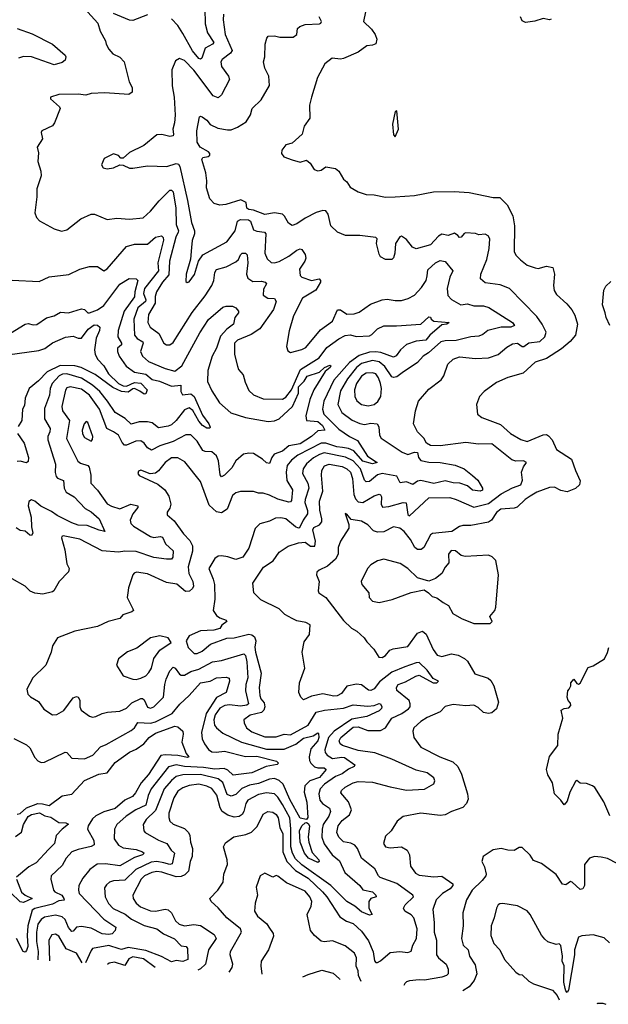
# Model space of a CAD drawing. Extents: x 1245432 to 1420865, y 606325 to 671314.
# Tile 327 of 382: x 1397282 to 1400940, y 607866 to 613986. Entities that reach past the tile are written whole.
import ezdxf

# ---------------------------------------------------------------- set-up
doc = ezdxf.new("R2010")
doc.units = 0

msp = doc.modelspace()

# ---------------------------------------------------------------- linework, layer by layer
at = {"layer": '0CON20XD'}
for points in [[(1397684, 614055), (1397766.7, 613965), (1397780.8, 613915), (1397815.9, 613855.9), (1397818.8, 613835), (1397835, 613802.5), (1397861.2, 613775), (1397904.4, 613754.4), (1397930, 613725), (1397961.1, 613601.1), (1397980, 613565), (1397980.8, 613535), (1397959.3, 613520.7), (1397810.9, 613530.9), (1397725, 613527.8), (1397693.4, 613516.6), (1397645, 613523.8), (1397525, 613522.5), (1397473.3, 613505), (1397473.3, 613495), (1397530, 613445), (1397533.8, 613435), (1397498, 613345), (1397485, 613326.7), (1397419.2, 613295), (1397415.7, 613285), (1397422.7, 613245), (1397390.8, 613195), (1397398.1, 613158.1), (1397395.4, 613105.4), (1397412.2, 613045), (1397414.4, 613015), (1397387.8, 612935), (1397387.8, 612885), (1397375.6, 612785), (1397386.3, 612756.3), (1397405, 612737.1), (1397495, 612686.9), (1397542.4, 612672.4), (1397575, 612679.4), (1397662, 612748), (1397725, 612778.6), (1397747, 612777), (1397825, 612744.5), (1397885, 612752.5), (1397963.2, 612746.8), (1398050, 612755), (1398095, 612795.6), (1398149, 612861), (1398215, 612927.3), (1398225, 612927.5), (1398235, 612915.6), (1398253.1, 612815), (1398254.2, 612714.2), (1398268.5, 612675), (1398266.8, 612665), (1398252.8, 612635), (1398211.9, 612485), (1398208.5, 612401.5), (1398168.8, 612355), (1398132.4, 612295), (1398124.4, 612265.6), (1398123.9, 612225), (1398082.8, 612155), (1398077.1, 612105), (1398092.7, 612075), (1398146.6, 612036.6), (1398176.7, 611976.7), (1398195, 611965.6), (1398215, 611965.6), (1398235, 611980), (1398354.4, 612165.6)], [(1398548.5, 614021.5), (1398546.9, 613985), (1398559.7, 613895), (1398602, 613795), (1398592.5, 613777.5), (1398541, 613739), (1398532.1, 613725), (1398536.2, 613695), (1398580.4, 613635), (1398586.2, 613615), (1398535, 613518.8), (1398515, 613501.4), (1398485, 613513.5), (1398365, 613672.5), (1398305, 613732.3), (1398274.5, 613745.5), (1398249.1, 613730.9), (1398226.5, 613675), (1398229.6, 613575), (1398241.8, 613505), (1398247.7, 613392.3), (1398244.1, 613345), (1398232.5, 613305), (1398238.2, 613275), (1398234.6, 613265.4), (1398215, 613260), (1398165, 613273.5), (1398135, 613270), (1398053.3, 613205), (1397965, 613160), (1397925, 613126.7), (1397910, 613125), (1397895, 613142.5), (1397865, 613152.5), (1397807, 613123), (1397790, 613085), (1397800, 613065), (1397825, 613060), (1397865, 613066.2), (1397905, 613083.3), (1397925, 613082.5), (1397963.9, 613063.9), (1397985, 613063.8), (1398075, 613078), (1398196.2, 613073.8), (1398255, 613092.5), (1398269.5, 613089.5), (1398277.7, 613075), (1398325, 612862.5), (1398349.7, 612725), (1398368.2, 612675), (1398368.9, 612655), (1398353.4, 612615), (1398348.5, 612571.5), (1398342.6, 612497.4), (1398315.8, 612405), (1398315, 612360), (1398322.5, 612352.5), (1398335, 612356.7), (1398367.4, 612402.6), (1398393.8, 612486.2), (1398418.9, 612525), (1398568.5, 612605), (1398620.3, 612675), (1398635.3, 612735), (1398655, 612745.1), (1398702.9, 612742.9), (1398715.8, 612735), (1398735, 612681.2), (1398755, 612671.6), (1398803.8, 612665), (1398812.1, 612655), (1398805.5, 612535), (1398820.5, 612500.5), (1398845, 612477.8), (1398865, 612474.6), (1398895, 612483.7), (1398955, 612516.8), (1399005, 612553.2), (1399025, 612561.4), (1399035, 612558.8), (1399056.8, 612526.8), (1399060, 612505), (1399053.8, 612485), (1399021.2, 612435), (1399025.6, 612395.6), (1399035.5, 612385.5), (1399095.4, 612364.6), (1399142.5, 612375), (1399152.2, 612365), (1399150.4, 612355), (1399122.7, 612305), (1399040, 612255), (1398982.7, 612145), (1398956.9, 612053.1), (1398940.8, 611955), (1398947.7, 611927.7), (1398965, 611918.8), (1399035, 611935.6), (1399060.1, 611949.9), (1399151.7, 612058.3), (1399225, 612112.2), (1399256.6, 612183.4), (1399275, 612182.5), (1399315, 612156.1), (1399361.4, 612158.6), (1399391.1, 612168.9), (1399461.9, 612218.1), (1399535, 612245.3), (1399565, 612250), (1399615, 612240.5), (1399655, 612241.8), (1399696.5, 612253.5), (1399735.7, 612275), (1399778.3, 612321.7), (1399807.3, 612365), (1399814.5, 612394.5), (1399819.3, 612430.7), (1399865, 612475.7), (1399895, 612490), (1399925, 612484.4), (1399973.3, 612425), (1399955, 612386.2), (1399939.4, 612315), (1399943.1, 612273.1), (1399965, 612246.4), (1400023.6, 612213.6), (1400065, 612220.6), (1400105, 612207.5), (1400165, 612207.5), (1400198.3, 612198.3), (1400344.3, 612105), (1400357.5, 612085), (1400333.8, 612076.2), (1400275, 612075.2), (1400192, 612055), (1400160.8, 612029.2), (1400135, 612018.5), (1400085, 612014.5), (1399995, 611991.9), (1399925, 611990.9), (1399900, 611985), (1399821.8, 611915), (1399789.1, 611895), (1399755, 611856.1), (1399658.1, 611791.9), (1399625, 611766.3), (1399605, 611761.8), (1399595, 611766.8), (1399551.1, 611831.1), (1399515, 611859.8), (1399475, 611867.3), (1399405, 611849), (1399375, 611823.7), (1399319.4, 611755), (1399275, 611679.5), (1399259.7, 611595), (1399283.9, 611545), (1399348.1, 611498.1), (1399395, 611475.8), (1399425, 611470.6), (1399465, 611479), (1399502.9, 611475), (1399513.3, 611455), (1399517.3, 611405), (1399527.8, 611385), (1399658.6, 611298.6), (1399695, 611283.5), (1399735, 611297.6), (1399755, 611297.3), (1399759.4, 611265), (1399775, 611247), (1399825, 611236.2), (1399895, 611234.7), (1399988.6, 611218.6), (1400044.7, 611194.7), (1400095, 611153.6), (1400130, 611125), (1400157.1, 611075), (1400158.8, 611061.2), (1400143.5, 611056.5), (1400095, 611062.7), (1400065, 611088.2), (1400016.7, 611106.7), (1399975, 611107.5), (1399925, 611120.9), (1399855, 611104.1), (1399775, 611121.9), (1399755, 611117.9), (1399725, 611098.2), (1399685, 611114.2), (1399647.1, 611107.1), (1399625, 611148.2), (1399535, 611166.5), (1399505, 611157), (1399455, 611115.2), (1399435, 611113.8), (1399424.8, 611124.8), (1399400.6, 611195), (1399355, 611245.2), (1399307.3, 611267.3), (1399175, 611293.5), (1399145, 611284.4), (1399107, 611263), (1399064.7, 611225), (1399043.7, 611195), (1399039.7, 611165), (1399073, 611105), (1399079.1, 611075), (1399055.2, 611004.8), (1399054, 610985), (1399071.4, 610935), (1399071.4, 610915), (1399043.7, 610876.3), (1399021, 610829), (1399015, 610825.3), (1398995, 610833.8), (1398935, 610884.6), (1398905, 610890.4), (1398872.5, 610887.5), (1398835, 610869.2), (1398775, 610852.5), (1398745, 610824), (1398705, 610701.4), (1398667.8, 610645), (1398625, 610630.7), (1398575, 610648.8), (1398535, 610654.4), (1398515, 610651.1), (1398495, 610637.1), (1398457.8, 610575), (1398485, 610510), (1398491.8, 610475), (1398494.5, 610385), (1398484.5, 610314.5), (1398504, 610284), (1398525, 610268.9), (1398565.7, 610255), (1398570, 610245), (1398537, 610223), (1398525, 610202.5), (1398487.7, 610192.3), (1398405, 610186.9), (1398335, 610157.5), (1398316.2, 610125), (1398328.8, 610085), (1398351.7, 610061.7), (1398367, 610047), (1398385, 610046.7), (1398415, 610061.2), (1398468, 610105), (1398568.6, 610141.4), (1398615, 610144.6), (1398705, 610167.2), (1398725, 610163.8), (1398740.9, 610150.9), (1398750, 610125), (1398743.7, 610086.3), (1398747.3, 610055), (1398782.7, 609925), (1398770.3, 609835), (1398774.1, 609785), (1398780.4, 609765), (1398800.4, 609740.4), (1398804.2, 609715), (1398800, 609695), (1398785, 609679.8), (1398715, 609663.9), (1398674.6, 609635), (1398676.2, 609615), (1398690.8, 609585), (1398725, 609560), (1398805, 609528.9), (1398875, 609529.1), (1398925, 609544.8), (1398965, 609541.5), (1399075, 609602.1), (1399125, 609682.9), (1399176.2, 609693.8)], [(1398075, 614015.8), (1397985, 613981.4), (1397965, 613984.3), (1397865, 614025.7)], [(1398432.5, 614055), (1398435, 613961.2), (1398449.4, 613905), (1398487.3, 613845), (1398480, 613835), (1398435, 613809.6), (1398413.4, 613746.6), (1398405, 613740.9), (1398395, 613746.2), (1398355, 613793.4), (1398295, 613901.2), (1398265, 613949.6), (1398225, 613991.5)], [(1399431.2, 614035), (1399418.8, 613975), (1399467.8, 613927.8), (1399490.8, 613895), (1399500.8, 613865), (1399494.3, 613835.7), (1399475, 613827.5), (1399440, 613825), (1399385.5, 613784.5), (1399295, 613745.6), (1399275, 613741.4), (1399222.7, 613747.3), (1399177.1, 613712.9), (1399133.4, 613626.6), (1399095.7, 613505), (1399083.5, 613455), (1399085.7, 613375), (1399049.2, 613325), (1399037.5, 613275), (1398975, 613218), (1398935, 613208), (1398910.6, 613175), (1398908.6, 613155), (1398922.5, 613135), (1398975.5, 613115.5), (1399025, 613100.8), (1399065, 613112.5), (1399086.7, 613095), (1399112.5, 613055), (1399135, 613046.2), (1399155, 613051.2), (1399185, 613072), (1399245, 613061.4), (1399265.4, 613045.4), (1399294.4, 612995), (1399315, 612978), (1399335.5, 612945.5), (1399385, 612916), (1399435, 612899.2), (1399485, 612897.1), (1399555, 612884.2), (1399614.5, 612884.5), (1399735, 612894), (1399852.6, 612917.4), (1399981.7, 612918.3), (1400075, 612911.6), (1400225, 612881.5), (1400265, 612881.2), (1400311.2, 612835), (1400347.5, 612767.5), (1400356.7, 612705), (1400354.6, 612545), (1400365, 612522.9), (1400393.8, 612493.8), (1400435, 612460), (1400485, 612443.5), (1400505, 612440.8), (1400555, 612454.2), (1400595.9, 612445.9), (1400606, 612405), (1400600, 612335), (1400604.2, 612304.2), (1400618.8, 612278.8), (1400681.2, 612221.2), (1400713, 612183), (1400730.9, 612150.9), (1400749.4, 612095), (1400736, 612025), (1400703.8, 611986.2), (1400649.6, 611940.4), (1400555, 611881.1), (1400485, 611856.9), (1400410.3, 611789.7), (1400315, 611761.9), (1400245, 611730.6), (1400167.5, 611675), (1400140, 611645), (1400120, 611595), (1400126, 611535), (1400153.8, 611513.8), (1400270.6, 611470.6), (1400332.9, 611415), (1400397, 611377), (1400435, 611364.5), (1400535, 611406.2), (1400555, 611407.5), (1400569.1, 611399.1), (1400591.4, 611375), (1400617.1, 611315), (1400710.6, 611255), (1400735, 611183.8), (1400765, 611121.2), (1400761.9, 611095), (1400736.7, 611073.3), (1400685, 611052.7), (1400645, 611060.8), (1400605, 611080.9), (1400575, 611078.9), (1400495, 611048.9), (1400454.4, 611025), (1400423.5, 611005), (1400373, 610957), (1400355, 610950.4), (1400271.4, 610945), (1400245, 610923.3), (1400213.5, 610876.5), (1400195, 610863.8), (1400085, 610842.7), (1400035, 610841.9), (1400015, 610835.8), (1399966.7, 610805), (1399847.9, 610792.1), (1399835, 610784.2), (1399793.3, 610705), (1399776.3, 610693.7), (1399755, 610693.1), (1399738.2, 610705), (1399711.4, 610755), (1399670.4, 610805), (1399645, 610825.4), (1399605, 610833.8), (1399545, 610802.7), (1399505, 610800.5), (1399480.3, 610810.3), (1399445.9, 610845.9), (1399405, 610870), (1399340.8, 610880.8), (1399315, 610912.5), (1399303.8, 610916.2), (1399327.8, 610847.8), (1399326.5, 610825), (1399275.6, 610745), (1399261.1, 610705), (1399261.5, 610665), (1399245, 610632.9), (1399195, 610588.8), (1399143.8, 610565), (1399128.3, 610551.7), (1399125.7, 610535), (1399142.9, 610495), (1399136.4, 610436.4), (1399140, 610425), (1399184.2, 610395), (1399295, 610251.4), (1399342.9, 610205), (1399376.1, 610186.1), (1399422, 610145), (1399438.7, 610118.7), (1399483, 610073), (1399513.8, 610025), (1399535, 610022.5), (1399556, 610035), (1399582.7, 610067.3), (1399603, 610077), (1399695, 610091.5), (1399755, 610173.6), (1399785, 610185.4), (1399807.2, 610167.3), (1399851.1, 610071.1), (1399877.3, 610037.3), (1399905, 610028.2), (1399965, 610045.5), (1400005.8, 610035.8), (1400045.9, 610015.9), (1400065, 609999.4), (1400111.3, 609921.3), (1400193.6, 609893.6), (1400210, 609880), (1400228.8, 609845), (1400258.1, 609745), (1400245, 609703.3), (1400215, 609678), (1400195.7, 609674.3), (1400165, 609681.1), (1400132.1, 609712.1), (1400105, 609725.6), (1400055, 609722.7), (1399975, 609730.8), (1399925, 609717.5), (1399894, 609685), (1399815, 609648.2), (1399775.5, 609625), (1399731.5, 609585), (1399724.4, 609564.4), (1399730.8, 609525), (1399774.2, 609465), (1399892.5, 609405), (1399973.5, 609373.5), (1400004.6, 609345), (1400026.9, 609296.9), (1400064.6, 609175), (1400068.7, 609141.3), (1400058.6, 609115), (1400035, 609089.5), (1399965, 609065.5), (1399925.3, 609044.7), (1399895, 609040.8), (1399775, 609054.4), (1399665, 609034), (1399626.7, 609005), (1399590.8, 608945), (1399555, 608912.5), (1399542.7, 608865), (1399554.2, 608845), (1399585, 608839.1), (1399655, 608844.3), (1399689.2, 608825), (1399703.3, 608795), (1399710, 608725), (1399740.6, 608680.6)], [(1398583.9, 608066.5), (1398603.1, 608095), (1398605.6, 608115), (1398590.8, 608175), (1398592.3, 608195), (1398660.3, 608315), (1398653.6, 608335), (1398568.1, 608405), (1398515, 608467.1), (1398471.2, 608505), (1398463.3, 608525), (1398513.9, 608576.1), (1398546.7, 608625), (1398550.6, 608675), (1398565.4, 608714.6), (1398572.2, 608735), (1398570.9, 608765), (1398547.8, 608845), (1398559.8, 608870.2), (1398613, 608907), (1398687.6, 608922.4), (1398723.2, 608936.8), (1398757.4, 608972.6), (1398795, 609048.6), (1398824.6, 609065.4), (1398855, 609060), (1398875, 609045.3), (1398887.8, 609025), (1398899.4, 608965), (1398916.4, 608926.4), (1398917.9, 608815), (1398941.9, 608755), (1398995, 608698.8), (1399075, 608649.7), (1399164.6, 608564.6), (1399190.8, 608535), (1399271.1, 608411.1), (1399312.6, 608382.6), (1399355, 608368.2), (1399405, 608321.7), (1399450, 608260), (1399477.5, 608192.5), (1399486.8, 608136.8), (1399495, 608126.9), (1399505, 608125.6), (1399525, 608135.7), (1399585, 608188.2), (1399644.6, 608194.6), (1399695, 608189.2), (1399715, 608196.7), (1399725.7, 608235), (1399747.1, 608275), (1399751.8, 608335), (1399730.4, 608405), (1399715, 608422.5), (1399675.6, 608445), (1399667.3, 608465), (1399676.4, 608485), (1399728.9, 608535), (1399725.3, 608545.3), (1399625, 608616.8), (1399522.9, 608655), (1399510.8, 608665), (1399488, 608708), (1399405, 608774.3), (1399381.9, 608835), (1399365, 608855.7), (1399338.8, 608868.8), (1399295, 608876), (1399265, 608904.5), (1399252.4, 608935), (1399260.8, 608975), (1399285, 609008.2), (1399331.2, 609045), (1399343.2, 609075), (1399326.1, 609125), (1399278.3, 609181.7), (1399281.9, 609195), (1399304, 609216), (1399355, 609243.7), (1399385, 609252.1), (1399475, 609247.6), (1399585, 609217.3), (1399685, 609198), (1399797.2, 609202.8), (1399855, 609236.7), (1399860.8, 609255), (1399855, 609273.3), (1399813.8, 609305), (1399745, 609321.5), (1399595, 609390), (1399489.7, 609429.7), (1399384.8, 609444.8), (1399287.5, 609475), (1399272.7, 609485), (1399268.2, 609505), (1399277.5, 609525), (1399355, 609589.8), (1399385, 609591), (1399445, 609569.2), (1399525, 609568.6), (1399556.2, 609585), (1399574.6, 609614.6), (1399595, 609644.2), (1399655.7, 609674.3), (1399697.8, 609702.2), (1399707.5, 609715), (1399709.4, 609735), (1399702.9, 609755), (1399626.1, 609816.1), (1399622.7, 609835), (1399634.8, 609855), (1399680.1, 609869.9), (1399743.5, 609906.5), (1399765, 609912.2), (1399851.4, 609865), (1399873.8, 609865), (1399885.6, 609875), (1399852.3, 609892.3), (1399813.9, 609943.9), (1399765, 609990), (1399745, 609988.8), (1399675, 609964.7), (1399595, 609931), (1399518.7, 609871.3), (1399485, 609827.5), (1399465, 609816.5), (1399449.7, 609819.7), (1399405, 609852.9), (1399375, 609855.5), (1399315, 609844.4), (1399281.8, 609798.2), (1399255, 609784.3), (1399235, 609781.6), (1399165, 609795.8), (1399095, 609781.9), (1399045, 609760), (1399028.5, 609775), (1399017.3, 609805), (1399020.6, 609865), (1399053.7, 609955), (1399038.1, 610055), (1399050.3, 610119.7), (1399083.8, 610165), (1399086.7, 610225), (1399060.4, 610240.4), (1399005, 610250.8), (1398975.7, 610264.3), (1398929.6, 610289.6), (1398894, 610325), (1398780, 610380), (1398737.5, 610425), (1398730, 610485), (1398797.4, 610582.6), (1398856.5, 610623.5), (1398895, 610676.4), (1398950, 610715), (1399015, 610735.7), (1399055, 610738), (1399088.8, 610715), (1399115.4, 610714.6), (1399120, 610745), (1399102.9, 610815), (1399110.7, 610829.3), (1399145, 610847.3), (1399159.6, 610865), (1399160.3, 610885), (1399147, 610937), (1399145.6, 610994.4), (1399166.6, 611055), (1399156.4, 611155), (1399159.2, 611185), (1399176.2, 611213.8), (1399205, 611222.9), (1399285, 611210.2), (1399315, 611195.6), (1399336.7, 611175), (1399351.1, 611135), (1399358.3, 611035), (1399368.1, 611008.1), (1399385, 610988.8), (1399415, 610985.8), (1399485, 611028), (1399515, 611037.5), (1399525, 611032.5), (1399530.5, 611020.5), (1399527.6, 610975), (1399537.4, 610957.4), (1399575, 610960.2), (1399665.5, 610985.5), (1399683.6, 610983.6), (1399695, 610910), (1399705, 610902.9), (1399825.4, 611014.6), (1399955, 611015.8), (1399995, 611004.8), (1400105, 610956.2), (1400195, 610980), (1400275, 611038.4), (1400343.5, 611076.5), (1400395.7, 611095), (1400406.9, 611125), (1400400, 611175), (1400412.7, 611207.3), (1400432, 611235), (1400412.5, 611245), (1400365, 611243.1), (1400339.7, 611249.8), (1400215, 611350), (1400132.4, 611347.6), (1400055, 611357.5), (1399895, 611338.5), (1399835, 611340), (1399810.8, 611355), (1399793.3, 611385), (1399754.7, 611424.7), (1399730, 611475), (1399740.8, 611555), (1399760, 611615), (1399825, 611690.6), (1399901.9, 611748.1), (1399917.4, 611772.6), (1399943.6, 611845), (1399976.4, 611876.4), (1400015, 611891.5), (1400115, 611881.5), (1400195.8, 611885), (1400255, 611905.8), (1400309.3, 611950.7), (1400345, 611971.3), (1400375, 611975.3), (1400405, 611955.3), (1400415, 611955.2), (1400445, 611978.8), (1400515, 611986.7), (1400545.4, 612015), (1400553.6, 612045), (1400529.1, 612095), (1400495, 612141.5), (1400326.2, 612316.2), (1400267.8, 612337.8), (1400175, 612350), (1400146.2, 612375), (1400147.5, 612405), (1400184.4, 612495), (1400198.5, 612565), (1400204.1, 612624.1), (1400193.2, 612643.2), (1400175, 612654.2), (1400135, 612649.4), (1400115, 612657.1), (1400055, 612662.5), (1400043.1, 612656.9), (1400025, 612634.4), (1400015, 612633.6), (1400003.8, 612645), (1399985, 612659.2), (1399945, 612645.4), (1399905, 612653.2), (1399885, 612640.6), (1399835, 612586.7), (1399745, 612561.5), (1399722.7, 612572.7), (1399685, 612619.2), (1399655, 612641.2), (1399645, 612636.7), (1399617.5, 612595), (1399613.1, 612535), (1399604.4, 612505.6), (1399594.3, 612495.7), (1399556.1, 612496.1), (1399525, 612512.5), (1399515, 612530), (1399498.8, 612595), (1399502.5, 612625), (1399495, 612632.5), (1399395, 612645.5), (1399305.7, 612644.3), (1399256.2, 612665), (1399215.7, 612705), (1399198.2, 612778.2), (1399185, 612799.2), (1399165, 612800), (1399125, 612787.7), (1399055, 612752.2), (1399005, 612717.8), (1398975, 612707.5), (1398951.7, 612721.7), (1398928.2, 612765), (1398915, 612777.1), (1398865, 612786.8), (1398805, 612774.7), (1398735, 612802.5), (1398705.9, 612805.9), (1398693.3, 612815), (1398689.3, 612849.3), (1398656.4, 612866.4), (1398562.4, 612837.6), (1398525, 612833.2), (1398490, 612845), (1398463.9, 612873.9), (1398441.7, 612941.7), (1398445.5, 612985), (1398439.5, 613035), (1398412.7, 613117.3), (1398420, 613130), (1398453.3, 613136.7), (1398463.8, 613145), (1398464, 613155), (1398456, 613165), (1398403.5, 613193.5), (1398384.7, 613225), (1398383.5, 613295), (1398398.3, 613381.7), (1398405, 613387.5), (1398415, 613383.3), (1398445, 613361.2), (1398466, 613336), (1398512.1, 613312.1), (1398572.7, 613302.7), (1398595, 613302.5), (1398635, 613318), (1398688.9, 613351.1), (1398716.2, 613395), (1398726, 613435), (1398782.3, 613487.7), (1398833.4, 613576.6), (1398831.1, 613635), (1398804.4, 613685), (1398796, 613725), (1398805.7, 613755), (1398808.1, 613835), (1398818.3, 613871.7), (1398826.7, 613883.3), (1398865, 613886), (1398897.5, 613877.5), (1398981.7, 613878.3), (1399004.4, 613895), (1399008.5, 613931.5), (1399022.5, 613945), (1399055, 613957.4), (1399145, 613960.4), (1399154.2, 613965), (1399157.1, 613975), (1399143.3, 614005)], [(1400585, 613988.9), (1400575, 613985.5), (1400535, 613994.4), (1400482.8, 613977.2), (1400425, 613969.2), (1400405, 613978.8), (1400393.3, 614003.3)], [(1397265, 613932.1), (1397358.9, 613898.9), (1397485, 613835.3), (1397564.2, 613765), (1397568, 613755), (1397563.3, 613735), (1397545, 613720), (1397495, 613706.4), (1397355.3, 613754.7), (1397305, 613757.6), (1397275, 613746.8)], [(1399615, 613258.8), (1399635.2, 613305), (1399625, 613420), (1399614.5, 613415), (1399597.8, 613337.8), (1399605, 613270), (1399615, 613258.8)], [(1397235, 612367.5), (1397401.7, 612358.3), (1397465, 612388.9), (1397587.8, 612402.2), (1397656.2, 612435), (1397715, 612453.1), (1397765, 612452.5), (1397805, 612425.7), (1397825, 612437.5), (1397945, 612576.4), (1397995, 612590.5), (1398075, 612590.9), (1398125, 612635.6), (1398163.1, 612643.1), (1398173.6, 612633.6), (1398175.3, 612615.3), (1398141.1, 612475), (1398145.2, 612425), (1398057.1, 612315), (1398050.6, 612285), (1398065.2, 612245), (1398063.6, 612235), (1398015.1, 612194.9), (1397991.5, 612125), (1397995.8, 612025), (1398012.1, 612005), (1398048, 611985), (1398049.5, 611975), (1398031.8, 611925), (1398044.8, 611894.8), (1398081.9, 611861.9), (1398185, 611818.6), (1398245, 611801.1), (1398289.3, 611835), (1398400.4, 612039.6), (1398455, 612122.7), (1398545, 612199.2), (1398565, 612206), (1398605, 612206.7), (1398624.7, 612194.7), (1398641.9, 612175), (1398640.6, 612165), (1398618, 612135), (1398611.1, 612095), (1398568.1, 612061.9), (1398530.3, 612019.7), (1398505.4, 611944.6), (1398477.8, 611895), (1398450.5, 611805), (1398448.2, 611738.2), (1398475, 611678.6), (1398522.5, 611605), (1398593.5, 611543.5), (1398685, 611514.8), (1398825, 611489.1), (1398865, 611492.1), (1398895, 611505.2), (1398977.3, 611582.7), (1399013.8, 611665), (1399015.1, 611705), (1399050.5, 611739.5), (1399069, 611771), (1399144, 611796), (1399175.8, 611825), (1399209.6, 611839.6), (1399215.5, 611835), (1399210.6, 611825), (1399180.3, 611799.8), (1399108.9, 611685), (1399085.8, 611625), (1399060, 611525), (1399064.6, 611494.6), (1399135, 611488.3), (1399162.8, 611465), (1399177.3, 611435), (1399135, 611430), (1399094.6, 611395), (1399025, 611349.2), (1398955, 611337.3), (1398915, 611304.5), (1398864.1, 611285.9), (1398848.4, 611265), (1398835, 611227.5), (1398815, 611231.5), (1398790.5, 611255), (1398735, 611289.4), (1398705, 611291.6), (1398672.5, 611285), (1398624.7, 611245.3), (1398599.4, 611200.6), (1398555, 611155.5), (1398535, 611144.6), (1398526.8, 611156.8), (1398517.8, 611245), (1398505, 611275.4), (1398475, 611301.3), (1398435, 611302.1), (1398419.5, 611309.5), (1398385, 611366.4), (1398345, 611406.7), (1398315, 611405.4), (1398235.7, 611364.3), (1398152.2, 611337.8), (1398101.5, 611311.5), (1398075, 611324.6), (1398054.8, 611354.8), (1398035, 611368.7), (1398002.7, 611367.3), (1397945, 611341.4), (1397932.6, 611342.6), (1397917.7, 611357.7), (1397895, 611404.6), (1397863.8, 611425), (1397822.9, 611445), (1397778.6, 611565), (1397715, 611652.1), (1397665, 611690.8), (1397594.8, 611705.2), (1397575, 611697.7), (1397566.5, 611683.5), (1397543.2, 611583.2), (1397547.5, 611555), (1397590.4, 611495), (1397572.9, 611382.9), (1397643.4, 611243.4), (1397660.6, 611230.6), (1397705, 611216.2), (1397714.5, 611205), (1397724.6, 611155), (1397724.4, 611105), (1397765, 611062.5), (1397825, 610977.3), (1397852.3, 610962.3), (1397905, 610946.8), (1397973.3, 610975), (1398015.6, 610965), (1398015.5, 610955), (1397984.6, 610915.4), (1397968.1, 610875), (1397971.5, 610855), (1397989, 610839), (1398095, 610773.8), (1398115, 610768.3), (1398155, 610774.7), (1398169.5, 610769.5), (1398188.9, 610728.9), (1398234.6, 610685), (1398233.4, 610646.6), (1398225, 610634.2), (1398195, 610632.5), (1398115, 610642.9), (1398005, 610681), (1397935, 610683.2), (1397895, 610676.7), (1397795, 610684.7), (1397655, 610757.1), (1397551.4, 610778.6), (1397543.8, 610775), (1397542.5, 610765), (1397561.7, 610691.7), (1397574.4, 610605), (1397589.5, 610575), (1397584.3, 610555), (1397527.5, 610495), (1397494.1, 610435.9), (1397485, 610430), (1397425, 610416.4), (1397375, 610421.7), (1397346.3, 610435), (1397315, 610465.2), (1397235, 610511.1)], [(1398354.4, 612165.6), (1398435, 612269.1), (1398476.7, 612335), (1398487.8, 612365), (1398494.8, 612415), (1398505, 612432.9), (1398565, 612450.7), (1398625, 612480.7), (1398641.8, 612495), (1398654.8, 612525.2), (1398665, 612534.6), (1398685, 612535.4), (1398695, 612525.6), (1398698.7, 612475), (1398691.7, 612405), (1398700.2, 612380.2), (1398729.7, 612359.8), (1398785, 612361.3), (1398807.8, 612355), (1398815.7, 612345), (1398797.6, 612312.4), (1398795.6, 612275), (1398824.7, 612254.7), (1398865, 612254.2), (1398875.5, 612235.5), (1398860, 612185), (1398775, 612065.4), (1398719.6, 612030.4), (1398634.4, 611995), (1398616.9, 611975), (1398617.5, 611905), (1398635, 611833.3), (1398642.6, 611812.6), (1398669.9, 611779.9), (1398684, 611734), (1398705, 611682.5), (1398735, 611654.3), (1398795, 611630), (1398915, 611627.1), (1398935, 611639.6), (1398971.1, 611685), (1399027.3, 611812.7), (1399142, 611885), (1399190.4, 611949.6), (1399265, 612002.4), (1399305, 612022.6), (1399335, 612027.1), (1399375, 612018.1), (1399455, 612021.4), (1399470.8, 612029.2), (1399505.6, 612065), (1399545, 612084.5), (1399622.6, 612082.6), (1399775, 612093.1), (1399825, 612140), (1399835, 612137.5), (1399840, 612125), (1399855, 612113.1), (1399950, 612105), (1399936, 612095), (1399905, 612089.6), (1399831.4, 612025), (1399805, 611995.5), (1399745, 611988.5), (1399685, 611967.6), (1399648.8, 611935), (1399622.3, 611897.7), (1399605, 611889.6), (1399527.2, 611917.2), (1399495, 611921.9), (1399455, 611919.1), (1399391.2, 611898.8), (1399331.5, 611855), (1399233.3, 611746.7), (1399171.7, 611615), (1399164.2, 611565), (1399172.9, 611535), (1399265, 611442.1), (1399331.1, 611395), (1399381.6, 611371.6), (1399444.2, 611274.2), (1399504, 611235), (1399474.5, 611225.5), (1399415, 611242.7), (1399357.5, 611307.5), (1399325, 611321.5), (1399287.4, 611327.4), (1399251.9, 611331.9), (1399185, 611354), (1399155, 611355.2), (1399010.1, 611279.9), (1398971.2, 611248.8), (1398944.8, 611215.2), (1398937.8, 611175), (1398942.3, 611122.3), (1398977.5, 611065), (1398971.8, 610998.2), (1398965, 610989.1), (1398955, 610986.9), (1398885, 611005.8), (1398835, 611031.1), (1398795, 611043.3), (1398765, 611044.5), (1398735, 611054.5), (1398655, 611054.6), (1398625, 611045.4), (1398605, 611030), (1398570.4, 610945), (1398535, 610921.5), (1398505, 610926.9), (1398458.3, 610968.3), (1398405.3, 611115.3), (1398308, 611238), (1398265, 611264), (1398225, 611262.5), (1398185.4, 611235), (1398145, 611182.9), (1398125, 611168.6), (1398093.6, 611163.6), (1398035, 611186), (1398020.5, 611179.5), (1398016.7, 611165), (1398025, 611154.2), (1398140, 611100), (1398183.6, 611063.6), (1398208.9, 611025), (1398221.9, 610975), (1398215, 610950), (1398198.8, 610925), (1398198.3, 610908.3), (1398241.1, 610871.1), (1398299.8, 610789.8), (1398339.4, 610749.4), (1398355.8, 610715.8), (1398356.2, 610683.8), (1398328.3, 610585), (1398333.5, 610543.5), (1398357.9, 610495), (1398362.5, 610465), (1398355, 610450), (1398336.9, 610435), (1398312.4, 610432.4), (1398257.4, 610477.4), (1398195, 610488.2), (1398075, 610542.9), (1398008.1, 610551.9), (1397993.2, 610546.8), (1397984, 610535), (1397958, 610455), (1397954, 610425), (1397948.8, 610395), (1397985.8, 610325), (1397988, 610315), (1397979.2, 610305), (1397923, 610287), (1397903.8, 610265), (1397831.2, 610245), (1397765, 610214.5), (1397625, 610185.4), (1397516.6, 610143.4), (1397486, 610095), (1397477.1, 610055), (1397444, 609975), (1397364.2, 609895.8), (1397326.7, 609825), (1397332.5, 609795), (1397348.3, 609778.3), (1397398.3, 609748.3), (1397431.5, 609701.5), (1397485, 609666), (1397511.7, 609668.3), (1397555, 609693.3), (1397615, 609771.8), (1397635, 609780.3), (1397645.9, 609775), (1397655, 609757.5), (1397656.1, 609716.1), (1397664.1, 609694.1), (1397715, 609658.2), (1397735, 609651.8), (1397755, 609654.5), (1397794, 609675), (1397827.2, 609682.7), (1397905, 609687.9), (1397945, 609708.2), (1397979.3, 609740.7), (1398035, 609767.9), (1398045, 609767.8), (1398055, 609758.5), (1398075, 609712.7), (1398095, 609707.9), (1398115, 609715.5), (1398176, 609775), (1398182.8, 609855), (1398192, 609888), (1398215, 609940), (1398235, 609961.1), (1398248.9, 609955), (1398275, 609918.2), (1398285, 609912.1), (1398305, 609912.4), (1398345.8, 609934.2), (1398395, 609949.2), (1398480, 609995), (1398535, 610002.6), (1398675, 610044.5), (1398685, 610034.3), (1398692.6, 609995), (1398699, 609895), (1398688, 609855), (1398685.9, 609815), (1398702.7, 609735), (1398693.4, 609726.6), (1398655, 609719.5), (1398585, 609727.6), (1398557.2, 609722.8), (1398525, 609707.5), (1398495.9, 609665.9), (1398488.1, 609635), (1398492.4, 609602.4), (1398504.8, 609584.8), (1398545, 609552), (1398660, 609495), (1398815, 609452.5), (1398925, 609452.5), (1398997, 609483), (1399045, 609520.6), (1399105, 609534.7), (1399135, 609554.4), (1399139.4, 609549.4), (1399141.3, 609525), (1399135.2, 609505), (1399091, 609455), (1399080.5, 609405), (1399082.5, 609382.5), (1399090.9, 609365), (1399113.5, 609343.5), (1399135, 609336.5), (1399175, 609336.7), (1399185.4, 609325), (1399145, 609277.2), (1399084.9, 609255.1), (1399053.2, 609225), (1399048.9, 609185), (1399066.3, 609123.7), (1399073, 609027), (1399064, 609016), (1399024.2, 609024.2), (1398960.3, 609139.7), (1398918.3, 609235), (1398895, 609257.6), (1398865, 609269.8), (1398835, 609266.3), (1398765, 609238.5), (1398710.9, 609229.1), (1398661.5, 609208.5), (1398625, 609170.6), (1398595, 609160.6), (1398571.5, 609171.5), (1398544.3, 609244.3), (1398515, 609267.8), (1398405, 609295.6), (1398295, 609292.3), (1398255, 609282.1), (1398225, 609258.6), (1398179.2, 609205), (1398125, 609070.7), (1398068, 609015), (1398049.6, 608985), (1398052.2, 608945), (1398061.4, 608935), (1398145, 608887.3), (1398196.6, 608866.6), (1398223.2, 608825), (1398243.6, 608805), (1398230, 608740), (1398215, 608736.1), (1398178.1, 608745), (1398135, 608755.1), (1398099.4, 608750.6), (1398003.1, 608705), (1397935, 608637.7), (1397865, 608633.3), (1397840, 608625), (1397820.3, 608609.8), (1397809.5, 608590.5), (1397812.7, 608535), (1397832.7, 608492.7), (1397862.4, 608462.4), (1397936.3, 608426.3), (1397977.3, 608395), (1398055, 608357.1), (1398135, 608335.4), (1398175, 608304.7), (1398242.8, 608272.8), (1398285, 608230.5), (1398315.6, 608225), (1398324.2, 608214.2), (1398326.7, 608145), (1398295, 608132.6), (1398255, 608138.4), (1398225, 608130), (1398163.1, 608163.1), (1398065, 608200.2), (1397955, 608218.8), (1397915, 608207.6), (1397900.6, 608210.6), (1397835, 608231.8), (1397735, 608212.5), (1397725, 608201.4), (1397690.9, 608123.5)], [(1397225, 612038.6), (1397315, 612094.4), (1397335, 612098.1), (1397365, 612090), (1397388.8, 612091.2), (1397447.4, 612132.6), (1397495, 612146.8), (1397535, 612167.8), (1397585.5, 612164.5), (1397665, 612189.1), (1397684.2, 612184.2), (1397705, 612165.4), (1397715, 612164.2), (1397765, 612182.3), (1397805, 612209.1), (1397905, 612341.8), (1397963, 612377), (1398005.3, 612375.3), (1398015.9, 612365), (1397997.9, 612295), (1397995.9, 612264.1), (1397931.4, 612175), (1397894.3, 612055), (1397892.6, 612015), (1397915, 611976.7), (1397915.2, 611964.8), (1397890.5, 611945), (1397889.1, 611925), (1397900, 611895), (1397943.1, 611833.1), (1397995, 611795.3), (1398065, 611783.8), (1398105, 611749.8), (1398149.7, 611739.7), (1398225, 611708.3), (1398283.8, 611713.8), (1398282.4, 611675), (1398293.8, 611655), (1398345, 611660.7), (1398365.9, 611645), (1398418.2, 611528.2), (1398458.1, 611475), (1398466.1, 611453.9), (1398463.3, 611446.7), (1398445, 611448.1), (1398418.5, 611465), (1398395, 611491.9), (1398357.7, 611557.7), (1398335, 611574.5), (1398305, 611562.3), (1398255, 611496.2), (1398225, 611469.2), (1398205, 611459.6), (1398145, 611450), (1398105, 611479.7), (1398076.8, 611486.8), (1398023.8, 611486.2), (1397975, 611473.1), (1397937.7, 611507.7), (1397874.1, 611544.1), (1397828.4, 611615), (1397778.8, 611675), (1397735.2, 611715), (1397665, 611758.9), (1397575, 611785.4), (1397547.7, 611782.3), (1397527.3, 611772.7), (1397483.3, 611725), (1397471.6, 611695), (1397467.8, 611652.2), (1397435, 611570), (1397436.6, 611505), (1397470.6, 611445), (1397469.4, 611425), (1397456.5, 611395), (1397456.6, 611375), (1397504.7, 611224.7), (1397502.3, 611172.3), (1397507.5, 611147.5), (1397516.3, 611136.3), (1397553, 611123), (1397557.7, 611075), (1397570.6, 611050.6), (1397621.1, 611021.1), (1397687.6, 610947.6), (1397725, 610927.9), (1397775, 610883.1), (1397810, 610805), (1397775, 610812.7), (1397701.9, 610841.9), (1397645, 610845.2), (1397605, 610859.6), (1397513.8, 610903.8), (1397480.4, 610930.4), (1397412.4, 610962.4), (1397375, 610993.8), (1397355, 611001.5), (1397338.9, 610991.1), (1397334.7, 610965.3), (1397352, 610895), (1397354.4, 610835), (1397363.1, 610795), (1397355, 610780.8), (1397345, 610782), (1397315, 610806.9), (1397285, 610810.9), (1397258.9, 610828.9)], [(1400949.4, 612085), (1400925.7, 612135), (1400919.4, 612165), (1400904.7, 612215), (1400911.5, 612305), (1400925, 612330.8), (1400955, 612358.6)], [(1397205, 611902.8), (1397400.2, 611929.8), (1397438, 611942), (1397485, 611977.3), (1397565.8, 612014.2), (1397615, 612018.6), (1397645, 612006.5), (1397665, 612007.3), (1397706.3, 612063.6), (1397745, 612090), (1397765, 612088.6), (1397780, 612075), (1397778.2, 612055), (1397756.8, 612006.8), (1397746, 611935), (1397751.2, 611905), (1397768.2, 611875), (1397805, 611835.7), (1397834.5, 611785), (1397895, 611725.5), (1397925, 611710), (1397945, 611708.5), (1397995, 611730.8), (1398035, 611728.1), (1398073.3, 611685), (1398065, 611660), (1398055, 611658), (1398028.5, 611678.5), (1397995, 611693.1), (1397985, 611692.9), (1397955, 611671.4), (1397915, 611675.5), (1397861.2, 611701.2), (1397751.6, 611781.6), (1397663.7, 611823.7), (1397624.2, 611834.2), (1397533, 611837), (1397451.9, 611798.1), (1397398.4, 611741.6), (1397340.5, 611695), (1397315.4, 611635), (1397310.8, 611589.2), (1397298.8, 611565), (1397294, 611496), (1397272.9, 611457.1)], [(1399447.3, 611587.3), (1399485, 611594.7), (1399507.6, 611612.4), (1399525.3, 611645), (1399530, 611695), (1399525, 611725.8), (1399511.2, 611761.2), (1399494.4, 611784.4), (1399475, 611792), (1399435, 611789.8), (1399405, 611770), (1399374.4, 611725), (1399362.4, 611685), (1399364.3, 611644.3), (1399377, 611617), (1399405, 611594.6), (1399447.3, 611587.3)], [(1397725, 611366.7), (1397735, 611377.5), (1397736.9, 611395), (1397705, 611482.5), (1397695, 611488.8), (1397681.4, 611475), (1397670.9, 611435), (1397671.7, 611411.7), (1397685, 611390), (1397725, 611366.7)], [(1397268.8, 611415), (1397308.5, 611355), (1397335.7, 611265), (1397335, 611240), (1397325, 611231.2), (1397285, 611241.9), (1397265, 611239.4)], [(1400205, 610233.3), (1400218.8, 610245), (1400203.6, 610276.4), (1400234, 610315), (1400240, 610335), (1400258.1, 610535), (1400240, 610625), (1400218.6, 610648.6), (1400195, 610658.1), (1400050.5, 610650.5), (1400025, 610656.4), (1399990, 610685), (1399963.2, 610686.8), (1399946.4, 610665), (1399948.9, 610611.1), (1399925, 610583.8), (1399905.8, 610544.2), (1399865, 610512.5), (1399825, 610497.5), (1399755, 610516.7), (1399695, 610575.8), (1399645.4, 610605.4), (1399545, 610633.1), (1399505, 610623.1), (1399465, 610598.6), (1399444.2, 610575), (1399404.5, 610495.5), (1399407.1, 610475), (1399451.2, 610425), (1399454, 610395), (1399475, 610372.9), (1399515, 610364.3), (1399597, 610383), (1399715, 610427.1), (1399795, 610442.5), (1399822.5, 610425), (1399845, 610401.2), (1399875, 610393.3), (1399913, 610363), (1399947.5, 610345), (1399973.3, 610295), (1400027.5, 610265), (1400105, 610234.2), (1400205, 610233.3)], [(1398005, 609885.6), (1398035, 609894.4), (1398065, 609908.6), (1398085, 609929.2), (1398101.1, 609955), (1398114.6, 610015.4), (1398152.1, 610067.9), (1398222.5, 610115), (1398204.4, 610144.4), (1398153.3, 610156.7), (1398095, 610144), (1398008.9, 610081.1), (1397952.6, 610057.4), (1397895.9, 610014.1), (1397883.9, 609973.9), (1397925, 609908.8), (1397985, 609886.7), (1398005, 609885.6)], [(1400948.6, 609038.6), (1400911.9, 609125), (1400856.7, 609215), (1400842.5, 609225), (1400805, 609238), (1400765, 609240), (1400745, 609256.7), (1400735, 609251.2), (1400700, 609185), (1400685, 609130), (1400665, 609106.7), (1400645.6, 609135.6), (1400606, 609175), (1400592.3, 609242.3), (1400563.4, 609293.4), (1400555.7, 609325), (1400573.7, 609406.3), (1400625.8, 609475), (1400629.2, 609545), (1400657.5, 609645), (1400646.7, 609695), (1400665, 609705.8), (1400695, 609710), (1400706.7, 609723.3), (1400705, 609737.5), (1400690, 609755), (1400683.3, 609775), (1400687.5, 609815), (1400696.7, 609825), (1400707.5, 609845), (1400707.5, 609865), (1400725, 609887.5), (1400745, 609860), (1400755, 609856.7), (1400765, 609863.3), (1400815, 609960), (1400845, 609971.2), (1400915.8, 610014.2), (1400935, 610052.5), (1400942.5, 610085)], [(1397245, 609518.6), (1397325, 609480), (1397345, 609460), (1397375, 609400), (1397395, 609379.2), (1397415, 609370), (1397435, 609372.5), (1397565, 609432.9), (1397575, 609431.2), (1397606.6, 609396.6), (1397685, 609392.5), (1397736.9, 609415), (1397782.9, 609467.1), (1397819, 609481), (1397975, 609567.5), (1397994.7, 609585), (1398015, 609618.2), (1398095, 609614.5), (1398125, 609621.7), (1398229.4, 609675), (1398277.2, 609732.8), (1398335, 609785.5), (1398405, 609864.5), (1398465, 609874.7), (1398503.9, 609896.1), (1398565, 609899.2), (1398584.5, 609894.5), (1398585.4, 609875.4), (1398564.7, 609805.2), (1398505, 609773.9), (1398440.7, 609675), (1398411.1, 609555), (1398415, 609516), (1398430.9, 609485), (1398455, 609450.8), (1398476.3, 609436.3), (1398503.3, 609433.3), (1398555, 609440), (1398685, 609405.8), (1398755, 609408.9), (1398877.3, 609377.3), (1398891.1, 609365), (1398882.1, 609357.9), (1398812.5, 609345), (1398724.4, 609305.6), (1398608.9, 609291.1), (1398575, 609322.3), (1398551.6, 609331.6), (1398495, 609327.9), (1398425, 609339.3), (1398305, 609344.1), (1398255, 609355.5), (1398207.3, 609342.7), (1398098.6, 609205), (1398080, 609165), (1398065.9, 609104.1), (1398003.6, 609075), (1397942.7, 609035), (1397885.5, 608985), (1397870, 608955), (1397868.5, 608895), (1397895.5, 608855), (1397925, 608839.4), (1398005, 608828.4), (1398045.8, 608815), (1398055.5, 608805), (1398044, 608795), (1397995, 608779.2), (1397905, 608726.8), (1397815, 608739.1), (1397762.9, 608737.1), (1397717.5, 608705), (1397675, 608650.6), (1397650, 608605), (1397646.6, 608575), (1397651.8, 608555), (1397804.9, 608394.9), (1397879.1, 608345), (1397876, 608325), (1397856, 608305), (1397835, 608300), (1397794.4, 608304.4), (1397725, 608339), (1397665, 608351.1), (1397635, 608345.3), (1397615, 608320.8), (1397605, 608320), (1397585, 608344.6), (1397565, 608394.6), (1397545, 608409.2), (1397505, 608419.8), (1397435, 608407.6), (1397415, 608394.6), (1397395.2, 608365), (1397386.2, 608315), (1397386.5, 608256.5), (1397397.3, 608195), (1397394.9, 608144.9), (1397395.2, 608142.3)], [(1399176.2, 609693.8), (1399295, 609706.9), (1399355, 609728.9), (1399445, 609720), (1399485, 609724.7), (1399515.7, 609735.7), (1399525, 609734.3), (1399533.4, 609715), (1399530.8, 609705), (1399515, 609691.4), (1399440, 609655), (1399345, 609639.7), (1399236.1, 609565), (1399200.6, 609525), (1399178.3, 609448.3), (1399181.2, 609431.2), (1399192.5, 609415), (1399226.2, 609395), (1399283.2, 609403.2), (1399300.4, 609400.4), (1399364.3, 609355), (1399360, 609345), (1399325, 609328.3), (1399285, 609298), (1399245, 609283), (1399175.3, 609235), (1399149.5, 609205), (1399140.5, 609175), (1399146.9, 609135), (1399163.9, 609115), (1399206.5, 609085), (1399213.4, 609065), (1399203.9, 609035), (1399168.4, 608985), (1399162, 608955), (1399160.4, 608905), (1399174.3, 608864.3), (1399223.8, 608795), (1399268.7, 608758.7), (1399303.2, 608685), (1399394.7, 608605), (1399415, 608577.7), (1399474.2, 608565), (1399495.7, 608545), (1399496.2, 608533.8), (1399464, 608525), (1399451.8, 608505), (1399452.5, 608465), (1399473.3, 608425), (1399455, 608420), (1399405, 608440.9), (1399365, 608477.1), (1399315, 608505.5), (1399214.8, 608605), (1399035, 608732.5), (1398995, 608770.7), (1398976.3, 608805), (1398967.5, 608845), (1398966.8, 608956.8), (1398959.6, 609025), (1398915, 609109.1), (1398885, 609154.7), (1398865, 609173.7), (1398815, 609181), (1398765, 609171.2), (1398700, 609135), (1398686.7, 609115), (1398674.8, 609065.2), (1398664.2, 609045.8), (1398646.2, 609033.8), (1398615, 609029.2), (1398575, 609042.7), (1398540.4, 609065), (1398527.6, 609087.6), (1398506.6, 609166.6), (1398475, 609207.8), (1398445, 609222.3), (1398395, 609234.8), (1398335, 609227.3), (1398295, 609212.5), (1398265, 609190.4), (1398240.4, 609149.6), (1398208.2, 609055), (1398208.5, 609028.5), (1398215.4, 609005), (1398235, 608985.5), (1398305, 608958.7), (1398330, 608935), (1398340, 608915), (1398342.7, 608875), (1398355.4, 608835), (1398354.5, 608785), (1398340.4, 608755), (1398330.6, 608695), (1398308.7, 608671.3), (1398285, 608661.6), (1398255, 608659.3), (1398165, 608688.3), (1398135, 608691.1), (1398103.3, 608685), (1398056.7, 608665), (1398036.3, 608645), (1397985.4, 608545), (1397986.7, 608525), (1398004.8, 608494.8), (1398032.1, 608472.1), (1398095, 608447.1), (1398125, 608444.7), (1398185, 608458), (1398205, 608453.8), (1398225, 608434.4), (1398249.3, 608385), (1398273.7, 608363.7), (1398305.3, 608354.7), (1398365, 608362.9), (1398405.5, 608355.5), (1398490.5, 608300.5), (1398502.3, 608275), (1398454.1, 608205), (1398436.9, 608115), (1398405, 608087.6), (1398387.9, 608079)], [(1397265, 609048.6), (1397285, 609052.9), (1397323.2, 609086.8), (1397395, 609113.8), (1397423.4, 609113.4), (1397465, 609101.2), (1397545, 609162.9), (1397605, 609173.5), (1397685, 609258), (1397773.4, 609296.6), (1397825, 609306.1), (1397875, 609368.5), (1397965, 609434.5), (1398005, 609451.5), (1398054.2, 609485.8), (1398087.1, 609525), (1398125, 609550.9), (1398245, 609594.4), (1398265, 609591.4), (1398296, 609565), (1398298.6, 609545), (1398290, 609495), (1398316.4, 609426.4), (1398333.3, 609405), (1398325, 609400), (1398265, 609413.6), (1398185, 609418), (1398157.9, 609412.1), (1398083, 609295), (1398036.5, 609243.5), (1398000.7, 609180.7), (1397981.8, 609158.2), (1397935, 609135.7), (1397875, 609083.6), (1397805, 609062.4), (1397755, 609037.1), (1397735, 609018.7), (1397707.5, 608975), (1397702.1, 608955), (1397743.5, 608885), (1397745, 608858), (1397725, 608846.4), (1397645, 608829.2), (1397606.6, 608813.4), (1397570.6, 608775), (1397545, 608729.2), (1397477.5, 608665), (1397475.5, 608645), (1397491.5, 608575), (1397500, 608565), (1397543.2, 608545), (1397556.5, 608525), (1397557.1, 608512.9), (1397525, 608509.4), (1397485, 608489.7), (1397375, 608462.7), (1397358.8, 608451.2), (1397332.4, 608355), (1397327.2, 608295), (1397331.6, 608225), (1397325, 608201.9), (1397315, 608191.1), (1397302.9, 608195), (1397261.7, 608275)], [(1397255, 608910), (1397293.2, 608936.8), (1397305.9, 608985), (1397335, 609033.3), (1397355, 609046.1), (1397405, 609055.8), (1397437.8, 609037.8), (1397475, 609029), (1397525, 608996.9), (1397567.5, 608995), (1397585.5, 608985.5), (1397545.6, 608955), (1397507.5, 608915), (1397498.9, 608865), (1397460.7, 608829.3), (1397383.3, 608745), (1397338.8, 608721.2), (1397262.3, 608657.7)], [(1399135, 608747.8), (1399076.5, 608775), (1399052.5, 608805), (1399025, 608874.3), (1399020.5, 608945), (1399035, 608976.5), (1399055, 608994.3), (1399065, 608996.7), (1399075, 608990), (1399082.5, 608975), (1399075.3, 608905.3), (1399078.5, 608875), (1399099.1, 608809.1), (1399140.4, 608765), (1399142.2, 608755), (1399135, 608747.8)], [(1400995, 608741.3), (1400935, 608772.2), (1400895, 608781.1), (1400855, 608784.4), (1400823.3, 608775), (1400792, 608735), (1400791.2, 608605), (1400782.5, 608585), (1400765, 608580), (1400715, 608626.7), (1400705, 608628.8), (1400675, 608609.2), (1400655, 608614), (1400615, 608674), (1400525, 608742.5), (1400475, 608761.2), (1400453.3, 608793.3), (1400405, 608841.2), (1400385, 608841.2), (1400355, 608822.5), (1400315, 608823.8), (1400275, 608834), (1400224.3, 608825.7), (1400162.5, 608785), (1400153.3, 608755), (1400171.2, 608721.2), (1400181.4, 608675), (1400178.6, 608665), (1400156.7, 608635), (1400094.4, 608575), (1400058.5, 608515), (1400036.7, 608435), (1400037.5, 608355), (1400026.5, 608275), (1400037.3, 608235), (1400068.5, 608205), (1400077.8, 608165), (1400112.8, 608112.8), (1400121.8, 608055), (1400105.5, 608015), (1400075, 607975.6), (1400036.3, 607949.8)], [(1397260.9, 608645), (1397293.3, 608563.3), (1397315.3, 608545.3), (1397358.8, 608525), (1397305, 608498.9), (1397285, 608504.1), (1397225, 608561.5)], [(1399403.9, 608009), (1399387.7, 608045), (1399384.7, 608074.7), (1399373.1, 608103.1), (1399375.4, 608155), (1399363.5, 608183.5), (1399305, 608230.8), (1399225, 608260.9), (1399175, 608255.4), (1399155, 608259.6), (1399113.7, 608293.7), (1399089.1, 608325), (1399068.8, 608425), (1399093.3, 608476.7), (1399097.7, 608505), (1399085.4, 608535), (1399055, 608570.4), (1398940.7, 608620.7), (1398885, 608664), (1398875, 608666.7), (1398855, 608656.7), (1398805, 608681.8), (1398777.1, 608665), (1398751.1, 608595), (1398759.4, 608545), (1398745.6, 608495), (1398741.9, 608445), (1398760.6, 608415), (1398816.8, 608366.8), (1398831.1, 608345), (1398857.2, 608307.2), (1398859.1, 608290.9), (1398827.8, 608205), (1398782.9, 608135), (1398779.4, 608105), (1398786.3, 608053.6)], [(1399740.6, 608680.6), (1399765, 608668.2), (1399855, 608658.8), (1399905, 608662), (1399973.3, 608615), (1399972.9, 608605), (1399957.3, 608585), (1399909.1, 608555), (1399870.5, 608515), (1399848.5, 608455), (1399858.1, 608375), (1399857.2, 608315), (1399871.2, 608265), (1399872.2, 608175), (1399885, 608154.7), (1399932.5, 608115), (1399943.8, 608085), (1399944.4, 608055.6), (1399933.8, 608045), (1399905, 608035.4), (1399796.7, 608016.7), (1399765, 608019.1), (1399705, 608011.9), (1399685, 608005.6), (1399674.4, 607995), (1399668.9, 607984.2)], [(1400948.3, 608248.3), (1400915, 608279.2), (1400845, 608298.6), (1400775, 608292), (1400755, 608283.8), (1400729, 608205), (1400729.1, 608175), (1400693.3, 607955), (1400685, 607940), (1400675, 607950), (1400672, 607965), (1400664.4, 608004.4), (1400665.3, 608104.7), (1400652.2, 608135), (1400654.6, 608165), (1400645, 608231.2), (1400635, 608243.3), (1400615, 608237.5), (1400565, 608255.7), (1400545, 608271.5), (1400525, 608296.7), (1400455, 608424.5), (1400435, 608448.5), (1400375, 608479.6), (1400285, 608492.9), (1400265, 608490), (1400255, 608483.8), (1400245.4, 608464.6), (1400231.2, 608405), (1400210.9, 608355), (1400210, 608295), (1400227.5, 608245), (1400266.5, 608205), (1400295.7, 608145), (1400365, 608066), (1400385, 608051.2), (1400405, 608048.8), (1400445, 608010.8), (1400475, 607993.1), (1400593.3, 607955), (1400621.7, 607921.7), (1400634.3, 607895), (1400634.4, 607893.8)], [(1397669, 608124.9), (1397635, 608184), (1397570.8, 608210.8), (1397525, 608290.9), (1397505, 608302.1), (1397482.1, 608297.9), (1397463.5, 608265), (1397467.6, 608137.7)], [(1398123, 608095.9), (1398050.3, 608149.8), (1397985, 608161.3), (1397960.2, 608149.8), (1397935.5, 608107.9), (1397871.9, 608128.1), (1397838.5, 608121.5), (1397827.3, 608114.8)], [(1399040.9, 608037.4), (1399075, 608051.5), (1399160.3, 608079.7), (1399229.1, 608059.1), (1399270, 608025), (1399270.7, 608021.5)], [(1400871.7, 607871.5), (1400875, 607873.8), (1400905, 607873.3), (1400925.5, 607866.5)]]:
    msp.add_lwpolyline(points, dxfattribs=at)

doc.saveas('drawing.dxf')
